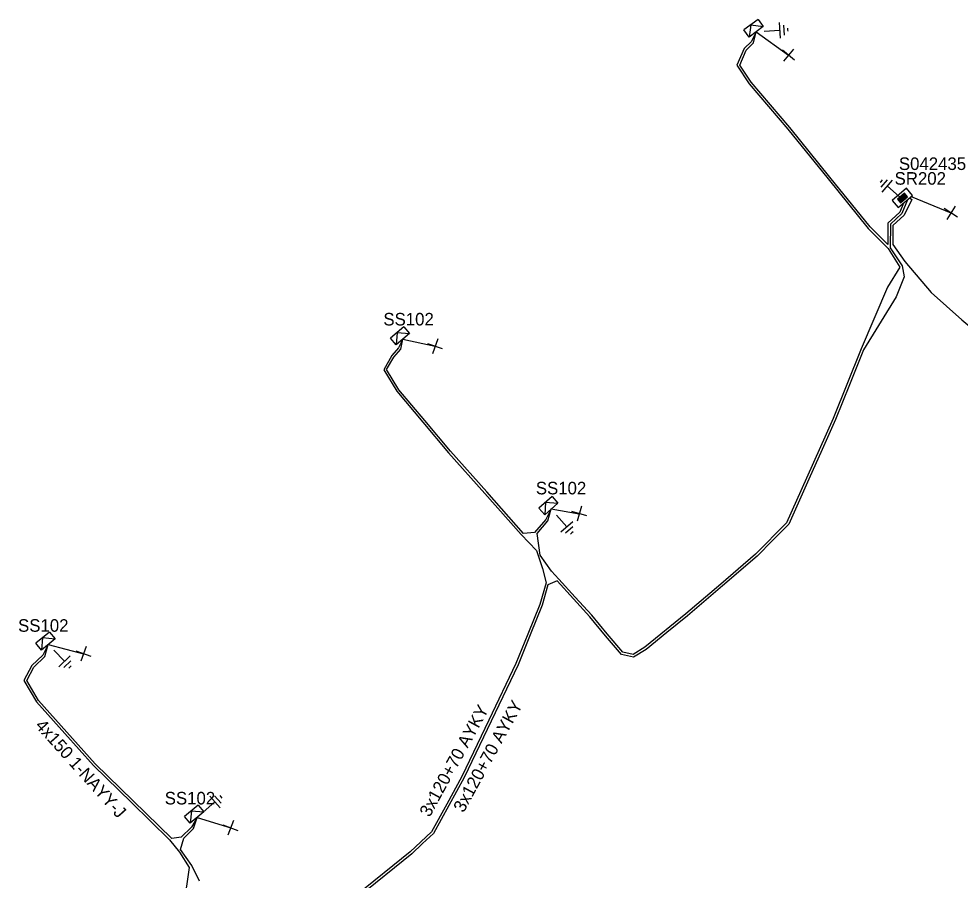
# Model space of a CAD drawing. Extents: x -748492 to -735633, y -1146251 to -1139940.
# Drawn here: x -736925.3 to -736850.4, y -1145655.1 to -1145586.5 of the extents above; entities that cross this region are included whole.
import ezdxf

# ---------------------------------------------------------------- set-up
doc = ezdxf.new("R2010")
doc.units = 0
for name, color, linetype in [('Vrstva 1', 7, 'Continuous'), ('Vrstva 14', 7, 'Continuous'), ('Vrstva 15', 7, 'Continuous'), ('Vrstva 28', 7, 'Continuous'), ('Vrstva 29', 7, 'Continuous'), ('Vrstva 30', 7, 'Continuous'), ('Vrstva 31', 7, 'Continuous'), ('Vrstva 33', 7, 'Continuous'), ('Vrstva 34', 7, 'Continuous'), ('Vrstva 5', 7, 'Continuous'), ('Vrstva 59', 7, 'Continuous'), ('Vrstva 6', 7, 'Continuous'), ('Vrstva 8', 7, 'Continuous'), ('Vrstva 9', 7, 'Continuous')]:
    doc.layers.add(name, color=color, linetype=linetype)

# ---------------------------------------------------------------- blocks, each defined once
blk = doc.blocks.new('NN800')
at = {"layer": 'Vrstva 1'}
for points in [[(-0.442, 0.442), (0.442, -0.442)], [(-0.442, -0.442), (0.442, 0.442)]]:
    blk.add_lwpolyline(points, dxfattribs=at)
blk = doc.blocks.new('NN620')
at = {"layer": 'Vrstva 8'}
for points in [[(0.752, 0.004), (-0.748, 0.004)], [(-0.748, 0.004), (-0.748, -0.746)], [(0.752, -0.746), (0.752, 0.004)], [(-0.748, -0.746), (0.752, -0.746)], [(0.368, -0.18), (-0.376, -0.18)], [(-0.376, -0.18), (-0.376, -0.558)], [(-0.376, -0.558), (0.368, -0.558)], [(0.321, -0.227), (-0.329, -0.227)], [(-0.329, -0.227), (-0.329, -0.51)], [(-0.329, -0.51), (0.321, -0.51)], [(0.274, -0.274), (-0.281, -0.274)], [(-0.281, -0.274), (-0.281, -0.463)], [(-0.281, -0.463), (0.274, -0.463)], [(0.227, -0.321), (-0.234, -0.321)], [(-0.234, -0.321), (-0.234, -0.416)], [(-0.234, -0.416), (0.227, -0.416)], [(-0.193, -0.369), (0.185, -0.369)], [(0.227, -0.416), (0.227, -0.321)], [(0.274, -0.463), (0.274, -0.274)], [(0.321, -0.51), (0.321, -0.227)], [(0.368, -0.558), (0.368, -0.18)]]:
    blk.add_lwpolyline(points, dxfattribs=at)
blk = doc.blocks.new('NN630')
at = {"layer": 'Vrstva 9'}
for points in [[(-0.003, -0.7), (-0.703, 0)], [(-0.703, -0.7), (-0.703, 0), (0.697, 0), (0.697, -0.7)], [(-0.703, -0.7), (0.697, -0.7)], [(-0.003, -0.7), (0.697, 0)]]:
    blk.add_lwpolyline(points, dxfattribs=at)
blk = doc.blocks.new('NN810')
at = {"layer": 'Vrstva 14'}
for points in [[(0.004, -0.64), (0.004, -1.89)], [(0.629, -1.89), (-0.621, -1.89)], [(0.388, -2.2), (-0.399, -2.2)], [(0.004, -2.515), (-0.124, -2.515)], [(0.137, -2.515), (0.004, -2.515)]]:
    blk.add_lwpolyline(points, dxfattribs=at)

msp = doc.modelspace()

# ---------------------------------------------------------------- linework, layer by layer
at = {"layer": 'Vrstva 5'}
for points in [[(-736854.384, -1145600.747), (-736854.22, -1145600.88), (-736854.826, -1145602.104), (-736855.711, -1145602.932), (-736855.72, -1145604.45), (-736854.77, -1145605.81), (-736852.665, -1145608.285), (-736850.24, -1145610.46), (-736848.93, -1145611.54), (-736847.99, -1145611.6), (-736846.79, -1145611.07), (-736843.82, -1145608.64), (-736840.85, -1145606.21), (-736837.69, -1145602.74), (-736837.19, -1145601.36), (-736837.38, -1145599.95), (-736837.63, -1145594.45), (-736837.91, -1145591.53), (-736837.99, -1145588.81), (-736838.07, -1145586.09)], [(-736854.883, -1145601.167), (-736855.165, -1145601.872), (-736856.11, -1145602.756), (-736856.11, -1145604.46), (-736857.525, -1145603.033), (-736860.729, -1145599.09), (-736863.933, -1145595.146), (-736865.466, -1145593.338), (-736867, -1145591.53), (-736867.907, -1145590.16), (-736867.396, -1145588.968), (-736866.813, -1145588.405), (-736866.61, -1145587.52), (-736866.987, -1145588.295), (-736867.564, -1145588.852), (-736868.133, -1145590.18), (-736867.16, -1145591.65), (-736865.624, -1145593.462), (-736864.087, -1145595.274), (-736860.881, -1145599.22), (-736857.675, -1145603.167), (-736856.102, -1145604.78), (-736855.17, -1145606.26), (-736856.15, -1145607.84), (-736858.253, -1145612.763), (-736860.472, -1145618.321), (-736862.601, -1145623.049), (-736864.184, -1145626.603), (-736866.668, -1145629.117), (-736869.431, -1145631.495), (-736872.194, -1145633.873), (-736875.478, -1145636.528), (-736876.398, -1145637.094), (-736877.226, -1145636.919), (-736878.46, -1145635.446), (-736879.695, -1145633.974), (-736881.006, -1145632.538), (-736882.316, -1145631.103), (-736882.9, -1145630.47), (-736883.8, -1145629.19), (-736884.056, -1145627.452), (-736883.183, -1145626.453), (-736882.92, -1145625.51), (-736883.357, -1145626.347), (-736884.264, -1145627.388), (-736885.13, -1145627.47), (-736888.064, -1145624.159), (-736890.954, -1145620.915), (-736893.002, -1145618.468), (-736895.049, -1145616.021), (-736896.034, -1145614.418), (-736895.458, -1145613.419), (-736894.901, -1145612.791), (-736894.75, -1145611.99), (-736895.079, -1145612.689), (-736895.622, -1145613.301), (-736896.266, -1145614.422), (-736895.211, -1145616.139), (-736893.158, -1145618.592), (-736891.106, -1145621.045), (-736888.216, -1145624.291), (-736885.325, -1145627.537), (-736884.11, -1145628.82), (-736883.63, -1145630.25), (-736883.32, -1145631.39), (-736883.825, -1145633.108), (-736884.784, -1145635.469), (-736885.742, -1145637.83), (-736887.89, -1145642.322), (-736890.039, -1145646.814), (-736891.25, -1145649.021), (-736892.46, -1145651.228), (-736894.156, -1145652.814), (-736898.418, -1145656.257)], [(-736854.558, -1145600.893), (-736854.995, -1145601.988), (-736855.91, -1145602.844), (-736855.93, -1145604.711), (-736854.98, -1145606.14), (-736854.82, -1145607.04), (-736855.47, -1145608.63), (-736858.067, -1145612.837), (-736859.178, -1145615.618), (-736860.288, -1145618.399), (-736861.354, -1145620.765), (-736862.419, -1145623.131), (-736864.016, -1145626.717), (-736865.274, -1145627.99), (-736866.532, -1145629.263), (-736869.299, -1145631.645), (-736872.066, -1145634.027), (-736873.714, -1145635.36), (-736875.362, -1145636.692), (-736876.362, -1145637.306), (-736877.334, -1145637.101), (-736878.59, -1145635.604), (-736879.845, -1145634.106), (-736881.154, -1145632.672), (-736882.464, -1145631.237), (-736883.184, -1145631.557), (-736883.635, -1145633.172), (-736884.596, -1145635.541), (-736885.558, -1145637.91), (-736887.71, -1145642.408), (-736889.861, -1145646.906), (-736892.3, -1145651.352), (-736893.162, -1145652.159), (-736894.024, -1145652.966), (-736898.292, -1145656.413)], [(-736922.98, -1145636.3), (-736923.415, -1145637.143), (-736924.291, -1145637.989), (-736924.914, -1145639.173), (-736923.921, -1145640.869), (-736921.646, -1145643.404), (-736919.372, -1145645.939), (-736916.351, -1145648.895), (-736913.33, -1145651.851), (-736912.52, -1145652.84), (-736911.76, -1145654.07), (-736912.19, -1145657.02)], [(-736910.94, -1145655.145), (-736911.55, -1145653.89), (-736912.44, -1145652.63), (-736912.19, -1145651.722), (-736911.406, -1145650.958), (-736911.13, -1145650.09), (-736911.574, -1145650.842), (-736912.38, -1145651.65), (-736913.14, -1145651.76), (-736916.209, -1145648.755), (-736919.228, -1145645.801), (-736921.494, -1145643.276), (-736923.759, -1145640.751), (-736924.686, -1145639.167), (-736924.129, -1145638.111), (-736923.245, -1145637.257), (-736922.98, -1145636.3)]]:
    msp.add_lwpolyline(points, dxfattribs=at)
at = {"layer": 'Vrstva 59'}
for points in [[(-736866.61, -1145587.52), (-736864.02, -1145589.37)], [(-736854.258, -1145600.641), (-736851.1, -1145601.93)], [(-736894.75, -1145611.99), (-736892.17, -1145612.56)], [(-736882.92, -1145625.51), (-736880.69, -1145625.89)], [(-736922.98, -1145636.3), (-736920.16, -1145637.04)], [(-736911.13, -1145650.09), (-736908.45, -1145650.91)]]:
    msp.add_lwpolyline(points, dxfattribs=at)

# ---------------------------------------------------------------- block references
at = {"layer": 'Vrstva 15'}
for p, rotation in [((-736866.61, -1145587.52), 93.85075832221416), ((-736854.72, -1145601.03), -130.48600278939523), ((-736882.92, -1145625.51), 40.35929165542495), ((-736922.993, -1145636.286), 44.16968459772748), ((-736911.13, -1145650.09), 131.09108718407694)]:
    msp.add_blockref('NN810', p, dxfattribs=dict(at, rotation=rotation))
at = {"layer": 'Vrstva 28', "rotation": -139.89903896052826}
msp.add_blockref('NN620', (-736854.72, -1145601.03), dxfattribs=at)
at = {"layer": 'Vrstva 31'}
for p, rotation in [((-736866.61, -1145587.52), -143.91116940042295), ((-736894.75, -1145611.99), -139.76365832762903), ((-736882.92, -1145625.51), -138.75853048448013), ((-736922.98, -1145636.3), -140.37428610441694), ((-736911.13, -1145650.09), -140.19449716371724)]:
    msp.add_blockref('NN630', p, dxfattribs=dict(at, rotation=rotation))
at = {"layer": 'Vrstva 34'}
for p, rotation in [((-736864.02, -1145589.37), -174.805666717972), ((-736851.1, -1145601.93), -167.25799720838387), ((-736892.17, -1145612.56), -153.97045838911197), ((-736880.69, -1145625.89), -151.14449721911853), ((-736920.16, -1145637.04), -154.5582889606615), ((-736908.45, -1145650.91), -155.4869528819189)]:
    msp.add_blockref('NN800', p, dxfattribs=dict(at, rotation=rotation))

# ---------------------------------------------------------------- texts
at = {"layer": 'Vrstva 29'}
msp.add_text('S042435', height=1, dxfattribs=at).set_placement((-736855.24, -1145598.52))
at = {"layer": 'Vrstva 30'}
msp.add_text('SR202', height=1, dxfattribs=at).set_placement((-736855.58, -1145599.69))
at = {"layer": 'Vrstva 33'}
for p in [(-736896.29, -1145610.9), (-736884.15, -1145624.35), (-736925.38, -1145635.29), (-736913.7, -1145649.04)]:
    msp.add_text('SS102', height=1, dxfattribs=at).set_placement(p)
at = {"layer": 'Vrstva 6'}
for s, rotation, p in [('3x120+70 AYKY', 61.252, (-736889.902, -1145649.75)), ('3x120+70 AYKY', 61.266, (-736892.602, -1145650.11)), ('4x150 1-NAYY-J', 311.906, (-736924.072, -1145642.804))]:
    msp.add_text(s, height=1, rotation=rotation, dxfattribs=at).set_placement(p)

doc.saveas('drawing.dxf')
